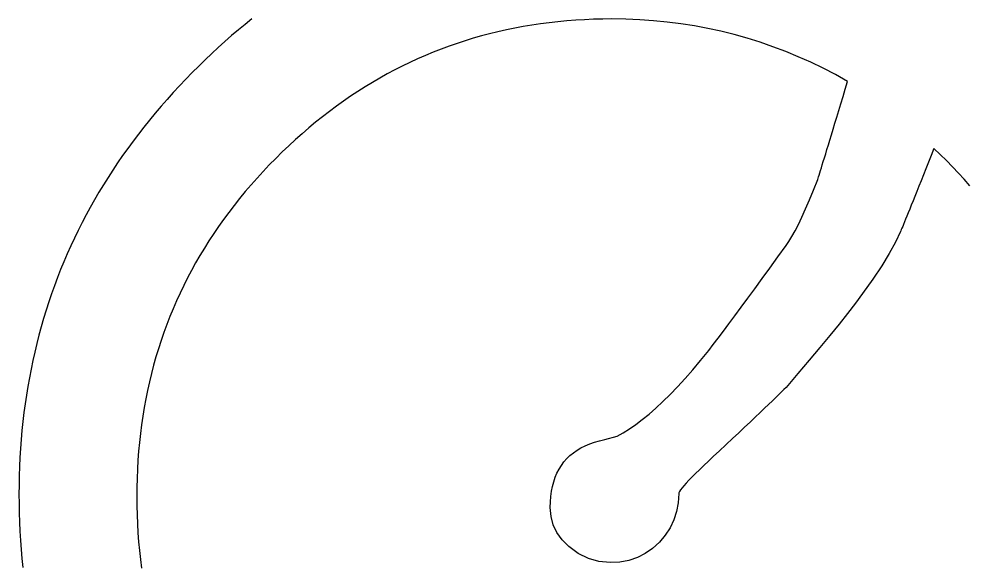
# Model space of a CAD drawing. Extents: x 99976 to 100136, y 99905 to 100011.
# Drawn here: x 100069.4868 to 100069.5418, y 99975.5637 to 99975.5954 of the extents above; entities that cross this region are included whole.
import ezdxf

# ---------------------------------------------------------------- set-up
doc = ezdxf.new("R2010")
doc.units = 0
doc.layers.add('TR_SN_ConstructionSigns', color=7, linetype='Continuous')

msp = doc.modelspace()

# ---------------------------------------------------------------- linework, layer by layer
at = {"layer": 'TR_SN_ConstructionSigns'}
for p, q in [((100069.499945, 99975.595106), (100069.499551, 99975.594781)), ((100069.500341, 99975.595424), (100069.499945, 99975.595106)), ((100069.516581, 99975.595062), (100069.516084, 99975.594978)), ((100069.517082, 99975.595136), (100069.516581, 99975.595062)), ((100069.517587, 99975.595202), (100069.517082, 99975.595136)), ((100069.518095, 99975.595259), (100069.517587, 99975.595202)), ((100069.518607, 99975.595307), (100069.518095, 99975.595259)), ((100069.519122, 99975.595346), (100069.518607, 99975.595307)), ((100069.519642, 99975.595377), (100069.519122, 99975.595346)), ((100069.520164, 99975.595399), (100069.519642, 99975.595377)), ((100069.520691, 99975.595412), (100069.520164, 99975.595399)), ((100069.521221, 99975.595416), (100069.520691, 99975.595412)), ((100069.522035, 99975.595405), (100069.521221, 99975.595416)), ((100069.522842, 99975.595372), (100069.522035, 99975.595405)), ((100069.523643, 99975.595316), (100069.522842, 99975.595372)), ((100069.524438, 99975.595237), (100069.523643, 99975.595316)), ((100069.525227, 99975.595137), (100069.524438, 99975.595237)), ((100069.526009, 99975.595014), (100069.525227, 99975.595137)), ((100069.499551, 99975.594781), (100069.49916, 99975.594449)), ((100069.514131, 99975.594558), (100069.513652, 99975.594431)), ((100069.514614, 99975.594676), (100069.514131, 99975.594558)), ((100069.5151, 99975.594786), (100069.514614, 99975.594676)), ((100069.51559, 99975.594886), (100069.5151, 99975.594786)), ((100069.516084, 99975.594978), (100069.51559, 99975.594886)), ((100069.526785, 99975.594868), (100069.526009, 99975.595014)), ((100069.527554, 99975.594701), (100069.526785, 99975.594868)), ((100069.528318, 99975.594511), (100069.527554, 99975.594701)), ((100069.529075, 99975.594298), (100069.528318, 99975.594511)), ((100069.498772, 99975.59411), (100069.498387, 99975.593764)), ((100069.49916, 99975.594449), (100069.498772, 99975.59411)), ((100069.512237, 99975.593998), (100069.511772, 99975.593836)), ((100069.512705, 99975.594151), (100069.512237, 99975.593998)), ((100069.513177, 99975.594295), (100069.512705, 99975.594151)), ((100069.513652, 99975.594431), (100069.513177, 99975.594295)), ((100069.529825, 99975.594063), (100069.529075, 99975.594298)), ((100069.53057, 99975.593806), (100069.529825, 99975.594063)), ((100069.498005, 99975.593411), (100069.497625, 99975.593052)), ((100069.498387, 99975.593764), (100069.498005, 99975.593411)), ((100069.510854, 99975.593485), (100069.510401, 99975.593297)), ((100069.511312, 99975.593665), (100069.510854, 99975.593485)), ((100069.511772, 99975.593836), (100069.511312, 99975.593665)), ((100069.531308, 99975.593527), (100069.53057, 99975.593806)), ((100069.532039, 99975.593225), (100069.531308, 99975.593527)), ((100069.497625, 99975.593052), (100069.497248, 99975.592685)), ((100069.509505, 99975.592894), (100069.509062, 99975.59268)), ((100069.509951, 99975.5931), (100069.509505, 99975.592894)), ((100069.510401, 99975.593297), (100069.509951, 99975.5931)), ((100069.532765, 99975.592901), (100069.532039, 99975.593225)), ((100069.533484, 99975.592554), (100069.532765, 99975.592901)), ((100069.496874, 99975.592311), (100069.496499, 99975.591925)), ((100069.497248, 99975.592685), (100069.496874, 99975.592311)), ((100069.508623, 99975.592457), (100069.508188, 99975.592224)), ((100069.509062, 99975.59268), (100069.508623, 99975.592457)), ((100069.534197, 99975.592185), (100069.533484, 99975.592554)), ((100069.496499, 99975.591925), (100069.49613, 99975.591536)), ((100069.507328, 99975.591734), (100069.506904, 99975.591476)), ((100069.507756, 99975.591984), (100069.507328, 99975.591734)), ((100069.508188, 99975.592224), (100069.507756, 99975.591984)), ((100069.534904, 99975.591794), (100069.534197, 99975.592185)), ((100069.534767, 99975.591342), (100069.534904, 99975.591794)), ((100069.49613, 99975.591536), (100069.495768, 99975.591144)), ((100069.506483, 99975.591209), (100069.506066, 99975.590933)), ((100069.506904, 99975.591476), (100069.506483, 99975.591209)), ((100069.534636, 99975.590909), (100069.534767, 99975.591342)), ((100069.495414, 99975.59075), (100069.495067, 99975.590352)), ((100069.495768, 99975.591144), (100069.495414, 99975.59075)), ((100069.505652, 99975.590648), (100069.505243, 99975.590355)), ((100069.506066, 99975.590933), (100069.505652, 99975.590648)), ((100069.534511, 99975.590494), (100069.534636, 99975.590909)), ((100069.495067, 99975.590352), (100069.494726, 99975.589951)), ((100069.505243, 99975.590355), (100069.504836, 99975.590053)), ((100069.534276, 99975.589719), (100069.534391, 99975.590097)), ((100069.534391, 99975.590097), (100069.534511, 99975.590494)), ((100069.494394, 99975.589548), (100069.494068, 99975.589141)), ((100069.494726, 99975.589951), (100069.494394, 99975.589548)), ((100069.504434, 99975.589742), (100069.504035, 99975.589422)), ((100069.504836, 99975.590053), (100069.504434, 99975.589742)), ((100069.534167, 99975.589359), (100069.534276, 99975.589719)), ((100069.494068, 99975.589141), (100069.493749, 99975.588732)), ((100069.50364, 99975.589094), (100069.503248, 99975.588757)), ((100069.504035, 99975.589422), (100069.50364, 99975.589094)), ((100069.533965, 99975.588694), (100069.534063, 99975.589017)), ((100069.534063, 99975.589017), (100069.534167, 99975.589359)), ((100069.493749, 99975.588732), (100069.493438, 99975.58832)), ((100069.503248, 99975.588757), (100069.50286, 99975.588411)), ((100069.533873, 99975.588389), (100069.533965, 99975.588694)), ((100069.493133, 99975.587904), (100069.492836, 99975.587486)), ((100069.493438, 99975.58832), (100069.493133, 99975.587904)), ((100069.502476, 99975.588056), (100069.502095, 99975.587693)), ((100069.50286, 99975.588411), (100069.502476, 99975.588056)), ((100069.533704, 99975.587835), (100069.533786, 99975.588103)), ((100069.533786, 99975.588103), (100069.533873, 99975.588389)), ((100069.539902, 99975.5879), (100069.53974, 99975.587488)), ((100069.540272, 99975.587548), (100069.539902, 99975.5879)), ((100069.492836, 99975.587486), (100069.492546, 99975.587065)), ((100069.502095, 99975.587693), (100069.501718, 99975.587321)), ((100069.533492, 99975.587141), (100069.533557, 99975.587354)), ((100069.533557, 99975.587354), (100069.533628, 99975.587585)), ((100069.533628, 99975.587585), (100069.533704, 99975.587835)), ((100069.53974, 99975.587488), (100069.539585, 99975.587094)), ((100069.540633, 99975.587193), (100069.540272, 99975.587548)), ((100069.492546, 99975.587065), (100069.492263, 99975.586641)), ((100069.501347, 99975.586942), (100069.500985, 99975.58656)), ((100069.501718, 99975.587321), (100069.501347, 99975.586942)), ((100069.533378, 99975.586771), (100069.533432, 99975.586947)), ((100069.533432, 99975.586947), (100069.533492, 99975.587141)), ((100069.539585, 99975.587094), (100069.539438, 99975.586719)), ((100069.540987, 99975.586835), (100069.540633, 99975.587193)), ((100069.541333, 99975.586473), (100069.540987, 99975.586835)), ((100069.492263, 99975.586641), (100069.491988, 99975.586214)), ((100069.500985, 99975.58656), (100069.500632, 99975.586174)), ((100069.533189, 99975.586167), (100069.533216, 99975.586251)), ((100069.533216, 99975.586251), (100069.533249, 99975.586353)), ((100069.533249, 99975.586353), (100069.533286, 99975.586474)), ((100069.533286, 99975.586474), (100069.533329, 99975.586613)), ((100069.533329, 99975.586613), (100069.533378, 99975.586771)), ((100069.539297, 99975.586361), (100069.539163, 99975.586022)), ((100069.539438, 99975.586719), (100069.539297, 99975.586361)), ((100069.54167, 99975.586107), (100069.541333, 99975.586473)), ((100069.491719, 99975.585784), (100069.491458, 99975.585351)), ((100069.491988, 99975.586214), (100069.491719, 99975.585784)), ((100069.500287, 99975.585785), (100069.499951, 99975.585391)), ((100069.500632, 99975.586174), (100069.500287, 99975.585785)), ((100069.532924, 99975.585481), (100069.533168, 99975.586101)), ((100069.533168, 99975.586101), (100069.533189, 99975.586167)), ((100069.539035, 99975.585701), (100069.538915, 99975.585399)), ((100069.539163, 99975.586022), (100069.539035, 99975.585701)), ((100069.542, 99975.585738), (100069.54167, 99975.586107)), ((100069.491458, 99975.585351), (100069.491204, 99975.584916)), ((100069.499951, 99975.585391), (100069.499624, 99975.584994)), ((100069.532689, 99975.58491), (100069.532924, 99975.585481)), ((100069.538915, 99975.585399), (100069.538802, 99975.585114)), ((100069.491204, 99975.584916), (100069.490957, 99975.584477)), ((100069.499306, 99975.584594), (100069.498996, 99975.584189)), ((100069.499624, 99975.584994), (100069.499306, 99975.584594)), ((100069.532465, 99975.584388), (100069.532689, 99975.58491)), ((100069.538597, 99975.584599), (100069.538504, 99975.584369)), ((100069.538696, 99975.584848), (100069.538597, 99975.584599)), ((100069.538802, 99975.585114), (100069.538696, 99975.584848)), ((100069.490717, 99975.584035), (100069.490484, 99975.583591)), ((100069.490957, 99975.584477), (100069.490717, 99975.584035)), ((100069.498996, 99975.584189), (100069.498695, 99975.583781)), ((100069.53225, 99975.583914), (100069.532465, 99975.584388)), ((100069.538419, 99975.584157), (100069.53834, 99975.583964)), ((100069.538504, 99975.584369), (100069.538419, 99975.584157)), ((100069.490484, 99975.583591), (100069.490259, 99975.583143)), ((100069.498695, 99975.583781), (100069.498403, 99975.583369)), ((100069.531852, 99975.583111), (100069.532046, 99975.583488)), ((100069.532046, 99975.583488), (100069.53225, 99975.583914)), ((100069.538147, 99975.583492), (100069.538096, 99975.583371)), ((100069.538204, 99975.583631), (100069.538147, 99975.583492)), ((100069.538269, 99975.583788), (100069.538204, 99975.583631)), ((100069.53834, 99975.583964), (100069.538269, 99975.583788)), ((100069.490259, 99975.583143), (100069.49004, 99975.582693)), ((100069.498119, 99975.582953), (100069.497844, 99975.582533)), ((100069.498403, 99975.583369), (100069.498119, 99975.582953)), ((100069.531668, 99975.582783), (100069.531852, 99975.583111)), ((100069.537963, 99975.583069), (100069.537679, 99975.582465)), ((100069.537986, 99975.583117), (100069.537963, 99975.583069)), ((100069.538015, 99975.583184), (100069.537986, 99975.583117)), ((100069.538052, 99975.583268), (100069.538015, 99975.583184)), ((100069.538096, 99975.583371), (100069.538052, 99975.583268)), ((100069.49004, 99975.582693), (100069.489829, 99975.58224)), ((100069.497844, 99975.582533), (100069.497578, 99975.58211)), ((100069.53133, 99975.582272), (100069.531494, 99975.582503)), ((100069.531494, 99975.582503), (100069.531668, 99975.582783)), ((100069.537679, 99975.582465), (100069.537318, 99975.581803)), ((100069.489829, 99975.58224), (100069.489625, 99975.581783)), ((100069.497578, 99975.58211), (100069.497321, 99975.581683)), ((100069.530847, 99975.581597), (100069.53133, 99975.582272)), ((100069.489428, 99975.581324), (100069.489238, 99975.580862)), ((100069.489625, 99975.581783), (100069.489428, 99975.581324)), ((100069.497321, 99975.581683), (100069.497072, 99975.581252)), ((100069.530383, 99975.580952), (100069.530847, 99975.581597)), ((100069.537318, 99975.581803), (100069.536879, 99975.581083)), ((100069.489238, 99975.580862), (100069.489056, 99975.580397)), ((100069.496832, 99975.580818), (100069.496601, 99975.58038)), ((100069.497072, 99975.581252), (100069.496832, 99975.580818)), ((100069.529939, 99975.580338), (100069.530383, 99975.580952)), ((100069.536879, 99975.581083), (100069.536362, 99975.580306)), ((100069.489056, 99975.580397), (100069.48888, 99975.579929)), ((100069.496601, 99975.58038), (100069.496378, 99975.579938)), ((100069.529516, 99975.579753), (100069.529939, 99975.580338)), ((100069.536362, 99975.580306), (100069.535768, 99975.579472)), ((100069.48888, 99975.579929), (100069.488712, 99975.579458)), ((100069.496378, 99975.579938), (100069.496164, 99975.579492)), ((100069.529111, 99975.579199), (100069.529516, 99975.579753)), ((100069.488712, 99975.579458), (100069.488551, 99975.578984)), ((100069.496164, 99975.579492), (100069.495959, 99975.579043)), ((100069.528727, 99975.578675), (100069.529111, 99975.579199)), ((100069.535768, 99975.579472), (100069.535353, 99975.578914)), ((100069.488551, 99975.578984), (100069.488397, 99975.578507)), ((100069.495763, 99975.57859), (100069.495575, 99975.578133)), ((100069.495959, 99975.579043), (100069.495763, 99975.57859)), ((100069.528363, 99975.578181), (100069.528727, 99975.578675)), ((100069.535353, 99975.578914), (100069.534897, 99975.578322)), ((100069.48825, 99975.578028), (100069.488111, 99975.577545)), ((100069.488397, 99975.578507), (100069.48825, 99975.578028)), ((100069.495575, 99975.578133), (100069.495397, 99975.577672)), ((100069.528018, 99975.577718), (100069.528363, 99975.578181)), ((100069.534897, 99975.578322), (100069.534402, 99975.577694)), ((100069.488111, 99975.577545), (100069.487978, 99975.577059)), ((100069.495397, 99975.577672), (100069.495226, 99975.577208)), ((100069.527694, 99975.577284), (100069.528018, 99975.577718)), ((100069.534402, 99975.577694), (100069.533867, 99975.57703)), ((100069.487978, 99975.577059), (100069.487853, 99975.576571)), ((100069.495226, 99975.577208), (100069.495065, 99975.57674)), ((100069.527389, 99975.576881), (100069.527694, 99975.577284)), ((100069.533867, 99975.57703), (100069.533292, 99975.576332)), ((100069.487853, 99975.576571), (100069.487735, 99975.576079)), ((100069.495065, 99975.57674), (100069.494912, 99975.576268)), ((100069.526839, 99975.576165), (100069.527104, 99975.576508)), ((100069.527104, 99975.576508), (100069.527389, 99975.576881)), ((100069.487735, 99975.576079), (100069.487624, 99975.575585)), ((100069.494768, 99975.575792), (100069.494633, 99975.575313)), ((100069.494912, 99975.576268), (100069.494768, 99975.575792)), ((100069.526372, 99975.575592), (100069.526839, 99975.576165)), ((100069.533292, 99975.576332), (100069.532677, 99975.575598)), ((100069.487624, 99975.575585), (100069.48752, 99975.575088)), ((100069.494633, 99975.575313), (100069.494507, 99975.57483)), ((100069.525916, 99975.575051), (100069.526372, 99975.575592)), ((100069.532677, 99975.575598), (100069.532022, 99975.574829)), ((100069.48752, 99975.575088), (100069.487423, 99975.574587)), ((100069.494507, 99975.57483), (100069.494389, 99975.574343)), ((100069.525468, 99975.574541), (100069.525916, 99975.575051)), ((100069.532022, 99975.574829), (100069.531328, 99975.574024)), ((100069.487423, 99975.574587), (100069.487334, 99975.574084)), ((100069.494389, 99975.574343), (100069.49428, 99975.573853)), ((100069.525031, 99975.574064), (100069.525468, 99975.574541)), ((100069.487334, 99975.574084), (100069.487252, 99975.573578)), ((100069.49428, 99975.573853), (100069.494179, 99975.573358)), ((100069.524185, 99975.573204), (100069.524603, 99975.573618)), ((100069.524603, 99975.573618), (100069.525031, 99975.574064)), ((100069.530912, 99975.573613), (100069.530733, 99975.573439)), ((100069.53107, 99975.573768), (100069.530912, 99975.573613)), ((100069.531209, 99975.573905), (100069.53107, 99975.573768)), ((100069.531328, 99975.574024), (100069.531209, 99975.573905)), ((100069.487176, 99975.573069), (100069.487108, 99975.572557)), ((100069.487252, 99975.573578), (100069.487176, 99975.573069)), ((100069.494179, 99975.573358), (100069.494088, 99975.57286)), ((100069.523777, 99975.572822), (100069.524185, 99975.573204)), ((100069.530534, 99975.573247), (100069.530316, 99975.573037)), ((100069.530733, 99975.573439), (100069.530534, 99975.573247)), ((100069.487108, 99975.572557), (100069.487048, 99975.572042)), ((100069.494088, 99975.57286), (100069.494005, 99975.572359)), ((100069.523378, 99975.572471), (100069.523777, 99975.572822)), ((100069.529818, 99975.572562), (100069.52954, 99975.572297)), ((100069.530077, 99975.572809), (100069.529818, 99975.572562)), ((100069.530316, 99975.573037), (100069.530077, 99975.572809)), ((100069.487048, 99975.572042), (100069.486994, 99975.571524)), ((100069.494005, 99975.572359), (100069.493931, 99975.571853)), ((100069.52261, 99975.571866), (100069.522989, 99975.572153)), ((100069.522989, 99975.572153), (100069.523378, 99975.572471)), ((100069.529241, 99975.572014), (100069.528923, 99975.571713)), ((100069.52954, 99975.572297), (100069.529241, 99975.572014)), ((100069.486994, 99975.571524), (100069.486947, 99975.571004)), ((100069.493931, 99975.571853), (100069.493865, 99975.571344)), ((100069.52188, 99975.571389), (100069.52224, 99975.571611)), ((100069.52224, 99975.571611), (100069.52261, 99975.571866)), ((100069.528584, 99975.571393), (100069.528226, 99975.571055)), ((100069.528923, 99975.571713), (100069.528584, 99975.571393)), ((100069.486947, 99975.571004), (100069.486908, 99975.57048)), ((100069.493865, 99975.571344), (100069.493809, 99975.570831)), ((100069.520214, 99975.570839), (100069.520507, 99975.570921)), ((100069.520507, 99975.570921), (100069.520815, 99975.57099)), ((100069.520815, 99975.57099), (100069.52153, 99975.571197)), ((100069.52153, 99975.571197), (100069.52188, 99975.571389)), ((100069.528226, 99975.571055), (100069.527848, 99975.570699)), ((100069.486908, 99975.57048), (100069.486876, 99975.569953)), ((100069.493761, 99975.570315), (100069.493721, 99975.569794)), ((100069.493809, 99975.570831), (100069.493761, 99975.570315)), ((100069.518987, 99975.570226), (100069.519201, 99975.570375)), ((100069.519201, 99975.570375), (100069.519431, 99975.570512)), ((100069.519431, 99975.570512), (100069.519676, 99975.570634)), ((100069.519676, 99975.570634), (100069.519937, 99975.570743)), ((100069.519937, 99975.570743), (100069.520214, 99975.570839)), ((100069.527449, 99975.570324), (100069.527126, 99975.570025)), ((100069.527848, 99975.570699), (100069.527449, 99975.570324)), ((100069.486876, 99975.569953), (100069.486851, 99975.569424)), ((100069.493721, 99975.569794), (100069.493691, 99975.56927)), ((100069.518442, 99975.569697), (100069.518608, 99975.569886)), ((100069.518608, 99975.569886), (100069.51879, 99975.570063)), ((100069.51879, 99975.570063), (100069.518987, 99975.570226)), ((100069.526827, 99975.569745), (100069.526551, 99975.569484)), ((100069.527126, 99975.570025), (100069.526827, 99975.569745)), ((100069.486851, 99975.569424), (100069.486833, 99975.568891)), ((100069.493691, 99975.56927), (100069.493669, 99975.568742)), ((100069.518038, 99975.569046), (100069.518157, 99975.569276)), ((100069.518157, 99975.569276), (100069.518291, 99975.569493)), ((100069.518291, 99975.569493), (100069.518442, 99975.569697)), ((100069.5263, 99975.569242), (100069.526072, 99975.569018)), ((100069.526551, 99975.569484), (100069.5263, 99975.569242)), ((100069.486833, 99975.568891), (100069.486822, 99975.568356)), ((100069.493669, 99975.568742), (100069.493656, 99975.56821)), ((100069.517848, 99975.568545), (100069.517935, 99975.568802)), ((100069.517935, 99975.568802), (100069.518038, 99975.569046)), ((100069.525868, 99975.568814), (100069.525689, 99975.568628)), ((100069.526072, 99975.569018), (100069.525868, 99975.568814)), ((100069.486822, 99975.568356), (100069.486818, 99975.567818)), ((100069.493656, 99975.56821), (100069.493652, 99975.567675)), ((100069.517721, 99975.567991), (100069.517777, 99975.568275)), ((100069.517777, 99975.568275), (100069.517848, 99975.568545)), ((100069.525293, 99975.568184), (100069.52521, 99975.568074)), ((100069.525401, 99975.568313), (100069.525293, 99975.568184)), ((100069.525533, 99975.568461), (100069.525401, 99975.568313)), ((100069.525689, 99975.568628), (100069.525533, 99975.568461)), ((100069.486818, 99975.567818), (100069.486822, 99975.567275)), ((100069.493652, 99975.567675), (100069.493656, 99975.567144)), ((100069.517658, 99975.567382), (100069.517682, 99975.567693)), ((100069.517682, 99975.567693), (100069.517721, 99975.567991)), ((100069.525102, 99975.567857), (100069.525071, 99975.567322)), ((100069.525114, 99975.567911), (100069.525102, 99975.567857)), ((100069.52515, 99975.567983), (100069.525114, 99975.567911)), ((100069.52521, 99975.568074), (100069.52515, 99975.567983)), ((100069.486822, 99975.567275), (100069.486833, 99975.566736)), ((100069.493656, 99975.567144), (100069.493669, 99975.566617)), ((100069.51765, 99975.567058), (100069.517658, 99975.567382)), ((100069.517693, 99975.566536), (100069.51765, 99975.567058)), ((100069.525071, 99975.567322), (100069.524977, 99975.566812)), ((100069.486833, 99975.566736), (100069.486851, 99975.5662)), ((100069.493669, 99975.566617), (100069.493691, 99975.566094)), ((100069.517822, 99975.566047), (100069.517693, 99975.566536)), ((100069.524977, 99975.566812), (100069.524821, 99975.566328)), ((100069.486851, 99975.5662), (100069.486876, 99975.565667)), ((100069.493691, 99975.566094), (100069.493721, 99975.565574)), ((100069.518036, 99975.565592), (100069.517822, 99975.566047)), ((100069.524821, 99975.566328), (100069.524603, 99975.56587)), ((100069.486876, 99975.565667), (100069.486908, 99975.565137)), ((100069.493721, 99975.565574), (100069.493761, 99975.565058)), ((100069.518336, 99975.565169), (100069.518036, 99975.565592)), ((100069.524322, 99975.565438), (100069.523979, 99975.565031)), ((100069.524603, 99975.56587), (100069.524322, 99975.565438)), ((100069.486908, 99975.565137), (100069.486947, 99975.56461)), ((100069.493761, 99975.565058), (100069.493809, 99975.564545)), ((100069.518722, 99975.56478), (100069.518336, 99975.565169)), ((100069.523979, 99975.565031), (100069.523588, 99975.56467)), ((100069.486947, 99975.56461), (100069.486994, 99975.564086)), ((100069.493809, 99975.564545), (100069.493865, 99975.564036)), ((100069.519274, 99975.564373), (100069.518722, 99975.56478)), ((100069.519858, 99975.564082), (100069.519274, 99975.564373)), ((100069.523162, 99975.564374), (100069.522703, 99975.564144)), ((100069.523588, 99975.56467), (100069.523162, 99975.564374)), ((100069.486994, 99975.564086), (100069.487047, 99975.563565)), ((100069.493865, 99975.564036), (100069.493931, 99975.56353)), ((100069.520473, 99975.563907), (100069.519858, 99975.564082)), ((100069.52112, 99975.563849), (100069.520473, 99975.563907)), ((100069.521682, 99975.563882), (100069.52112, 99975.563849)), ((100069.522209, 99975.56398), (100069.521682, 99975.563882)), ((100069.522703, 99975.564144), (100069.522209, 99975.56398))]:
    msp.add_line(p, q, dxfattribs=at)

doc.saveas('drawing.dxf')
